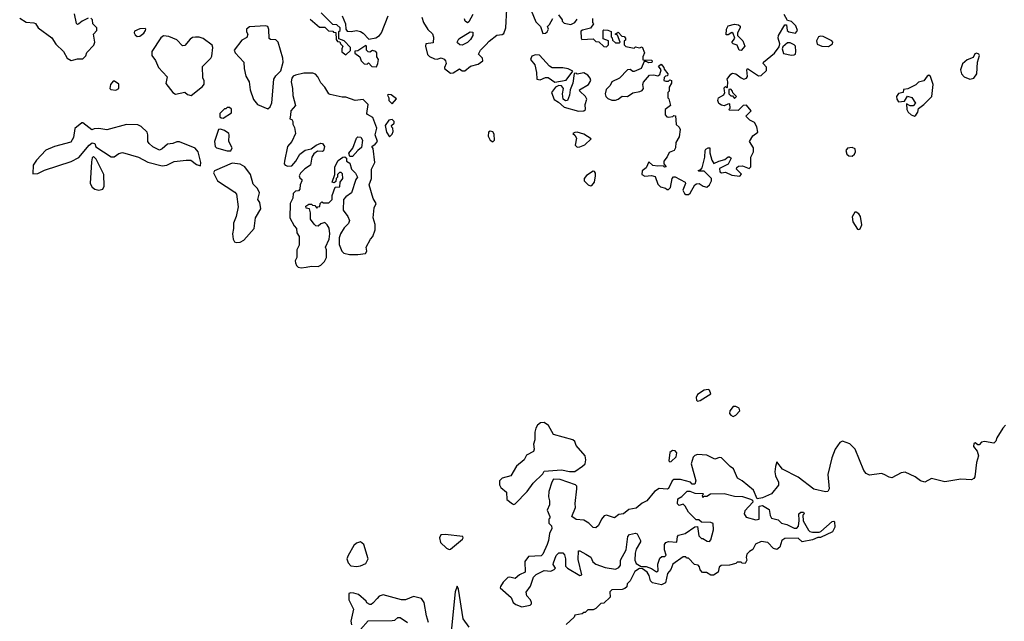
# Model space of a CAD drawing. Extents: x 2219101 to 2444320, y 201258 to 358766.
# Tile 327 of 349: x 2400527 to 2407975, y 302533 to 307086. Entities that reach past the tile are written whole.
import ezdxf

# ---------------------------------------------------------------- set-up
doc = ezdxf.new("R2010")
doc.units = 0

msp = doc.modelspace()

# ---------------------------------------------------------------- linework, layer by layer
at = {"layer": '0CON10XD'}
for points in [[(2400526.7, 307096.7), (2400575, 307066.9), (2400632.5, 307062.5), (2400645.6, 307055.6), (2400666.7, 307025), (2400769.4, 306949.4), (2400799.5, 306899.5), (2400857.1, 306845), (2400885, 306793.8), (2400915, 306777.5)], [(2400915, 306777.5), (2400935, 306782.5), (2400965, 306790), (2401005, 306790), (2401027, 306813), (2401033.6, 306836.4), (2401088.3, 306891.7), (2401094, 306915), (2401084, 306975), (2401110.8, 307005), (2401110, 307025), (2401078.8, 307055), (2401076.7, 307085), (2401065, 307097.5)], [(2401045, 307097.5), (2401000, 307075), (2400975, 307053.3), (2400965, 307050), (2400956.1, 307056.1), (2400940.4, 307130.5)], [(2402725, 307090), (2402795, 307030), (2402835, 307030), (2402861.7, 307001.7), (2402895, 307000), (2402901.7, 306991.7), (2402918.3, 306988.3), (2402920, 306935), (2402931.7, 306921.7), (2402948.3, 306918.3), (2402953, 306903), (2402970, 306885), (2402962.5, 306865), (2402963, 306843), (2402995, 306820), (2403028.3, 306851.7), (2403030, 306875), (2402980, 306925), (2402941.7, 306941.7), (2402940, 306995), (2402950, 307005), (2402950, 307025), (2402925, 307047.5), (2402895, 307050), (2402808.3, 307138.3)], [(2402966.7, 307115), (2402991.2, 307055), (2402993, 307013), (2403005, 307000), (2403033, 306997), (2403075, 307003.3), (2403105, 306996.7), (2403125, 306983.3), (2403167, 306937), (2403221.7, 306948.3), (2403247.5, 306965), (2403263.3, 306985), (2403314.1, 307115.9)], [(2403569.2, 307105), (2403581.2, 307065), (2403615, 307012.5), (2403648.3, 306978.3), (2403657, 306953), (2403655, 306910), (2403598.3, 306901.7), (2403596.2, 306885), (2403611.7, 306821.7), (2403625.8, 306805.8), (2403665, 306788.8), (2403685, 306786.2), (2403715, 306796), (2403736.8, 306786.8), (2403747.5, 306775), (2403752.5, 306755), (2403739.4, 306725), (2403740.6, 306715), (2403785, 306681.9), (2403805, 306684.4), (2403852.5, 306712.5), (2403875, 306697.5), (2403895, 306697.5), (2403936.4, 306733.6), (2403995, 306750), (2404030, 306775), (2404027.5, 306795), (2403997.5, 306825), (2404013.8, 306855), (2404053.8, 306895), (2404077.3, 306922.7), (2404135, 306968), (2404176.1, 306973.9), (2404188.3, 306981.7), (2404203.3, 307025), (2404211.2, 307165)], [(2403955.8, 307125), (2403925, 307070), (2403915, 307062.5), (2403897.5, 307075), (2403892.5, 307092.5)], [(2404395.8, 307155.8), (2404430.3, 307070.3), (2404467.5, 307035), (2404485, 306980), (2404505, 306982.5), (2404516.4, 306993.6), (2404527.5, 307015), (2404520, 307035), (2404535, 307050), (2404560, 307095)], [(2404603, 307123), (2404630, 307085), (2404630, 307075), (2404645, 307060), (2404695, 307050), (2404726.1, 307063.9), (2404745, 307090)], [(2405646.2, 305843.8), (2405666.4, 305846.4), (2405697.5, 305825), (2405725, 305819.2), (2405746, 305835), (2405760, 305865), (2405760, 305885), (2405705, 305940), (2405665, 305940), (2405660, 305945), (2405678.3, 305951.7), (2405690, 305965), (2405708.8, 306045), (2405712, 306095), (2405716.7, 306105), (2405735, 306116.2), (2405747.5, 306115), (2405747.3, 306077.3), (2405762.5, 306022.5), (2405778.3, 305998.3), (2405815, 306016.2), (2405861.4, 306028.6), (2405885, 306046.7), (2405897, 306047), (2405908.3, 306038.3), (2405886.7, 305993.3), (2405821.7, 305958.3), (2405822.5, 305935), (2405835, 305927.5), (2405865, 305932.5), (2405915, 305910), (2405975, 305902.5), (2405987, 305917), (2405950, 305955), (2405951.7, 305968.3), (2405963, 305977), (2405995, 305980), (2406045, 305960), (2406057, 305973), (2406057.5, 306045), (2406077.5, 306085), (2406077.5, 306115), (2406047.5, 306165), (2406073, 306207), (2406110, 306235), (2406103.8, 306275), (2406085, 306307.5), (2406050, 306325), (2406020, 306355), (2406060, 306395), (2406025, 306437.5), (2406000, 306435), (2405961.7, 306398.3), (2405895, 306400), (2405890, 306405), (2405900, 306415), (2405898.3, 306448.3), (2405883, 306447), (2405855, 306432.5), (2405835, 306437.5), (2405815, 306452.5), (2405806.7, 306475), (2405813.3, 306495), (2405853, 306517), (2405860, 306535), (2405857.5, 306545), (2405855, 306570), (2405865, 306580), (2405875, 306570), (2405880, 306575), (2405882.5, 306615), (2405877.5, 306635), (2405905, 306672.5), (2405919.3, 306680.7), (2405945, 306676), (2405984.5, 306644.4), (2406005, 306635.8), (2406025, 306643.3), (2406032, 306655), (2406027.5, 306705), (2406033, 306717), (2406115, 306660), (2406135, 306662.5), (2406175, 306700), (2406177, 306727), (2406150, 306755), (2406152.5, 306765), (2406237.6, 306832.4), (2406270.8, 306879.2), (2406276.1, 306903.9), (2406264.4, 306945), (2406265.7, 306965), (2406315, 307046.7), (2406326.2, 307046.2), (2406331.4, 307005), (2406345, 306993.3), (2406395, 306983.8), (2406411.2, 307005), (2406398.8, 307038.8), (2406365, 307072.5), (2406335, 307080), (2406310, 307125)], [(2402405, 306410), (2402422.5, 306425), (2402433.8, 306456.2), (2402450, 306635), (2402465, 306660), (2402501.7, 306698.3), (2402518.6, 306765), (2402517.5, 306795), (2402482, 306915), (2402465, 306932), (2402425, 306936.2), (2402414.1, 306944.1), (2402410.7, 307010.7), (2402403, 307033), (2402385, 307040), (2402265, 307032.5), (2402242.5, 307015), (2402243.6, 306993.6), (2402252.5, 306975), (2402245, 306950), (2402208.3, 306931.7), (2402150, 306855), (2402156.7, 306835), (2402223.3, 306765), (2402224, 306715), (2402237.7, 306657.7), (2402263.8, 306615), (2402270, 306555), (2402295, 306482.5), (2402325, 306443.3), (2402405, 306410)], [(2404860, 307095), (2404860, 307065), (2404867, 307053), (2404845, 307022.5), (2404783, 307007), (2404771.7, 306998.3), (2404773.3, 306945), (2404780, 306935), (2404865, 306940), (2404885, 306920), (2404908.3, 306918.3), (2404945, 306882.5), (2404965, 306880), (2404980, 306895), (2404980, 306925), (2404941.7, 306941.7), (2404940, 307005), (2404945, 307010), (2404975, 307007.5), (2405000, 306995), (2405000, 306955), (2405008.3, 306948.3), (2405011.7, 306931.7), (2405035, 306910), (2405065, 306910), (2405070, 306915), (2405048.3, 306968.3), (2405030, 306975), (2405055, 306990), (2405081.7, 306961.7), (2405098.3, 306958.3), (2405110, 306945), (2405108.3, 306931.7), (2405100, 306925), (2405100, 306895), (2405113, 306883), (2405175, 306870), (2405185, 306880), (2405215, 306872.5), (2405235, 306880), (2405252.5, 306835), (2405240, 306805), (2405241.7, 306781.7), (2405305, 306780), (2405310, 306775), (2405308.3, 306761.7), (2405285, 306760), (2405265, 306770), (2405251.7, 306768.3), (2405226.7, 306715), (2405175, 306694), (2405165, 306693.3), (2405145, 306707.5), (2405123.9, 306706.1), (2405065, 306643.3), (2405006.7, 306615), (2404993.6, 306586.4), (2404963.9, 306556.1), (2404956, 306525), (2404960, 306505), (2404975, 306490), (2405005, 306476.2), (2405033.6, 306476.4), (2405055, 306483.3), (2405085, 306507.5), (2405125, 306503.3), (2405165, 306533.3), (2405217.9, 306542.1), (2405235, 306549.2), (2405244.5, 306565), (2405240, 306595), (2405245, 306613.3), (2405290, 306665), (2405325, 306667.5), (2405355, 306660), (2405368.3, 306671.7), (2405380, 306705), (2405360, 306735), (2405378.3, 306748.3), (2405400, 306725), (2405401.7, 306711.7), (2405430, 306675), (2405428.3, 306661.7), (2405411.7, 306658.3), (2405401.7, 306648.3), (2405400, 306625), (2405415, 306620), (2405435, 306620), (2405445, 306630), (2405457.5, 306625), (2405457.5, 306605), (2405440, 306575), (2405440, 306545), (2405430, 306535), (2405430, 306495), (2405437, 306487), (2405450, 306435), (2405410, 306405), (2405410, 306365), (2405421.7, 306351.7), (2405435, 306347.5), (2405467, 306353), (2405475, 306360), (2405488.3, 306358.3), (2405493, 306293), (2405515, 306272.5), (2405523.3, 306255), (2405515, 306200), (2405490, 306155), (2405486.7, 306115), (2405477.5, 306095), (2405440, 306080), (2405425, 306047.5), (2405400, 306015), (2405400, 305995), (2405418.3, 305971.7), (2405405, 305970), (2405395, 305980), (2405355, 305976.7), (2405315, 305983.3), (2405285, 306010), (2405266.7, 305965), (2405235, 305942.5), (2405233.8, 305915), (2405255, 305901.2), (2405306.7, 305906.7), (2405335, 305900), (2405355, 305840), (2405375, 305820), (2405411.7, 305811.7), (2405425, 305800), (2405435, 305800), (2405450, 305815), (2405462.5, 305885), (2405473, 305897), (2405485, 305897.5), (2405561.2, 305855), (2405563.3, 305845), (2405543.3, 305795), (2405555, 305770), (2405565, 305762.5), (2405585, 305763.3), (2405597.7, 305772.3), (2405633.8, 305835), (2405646.2, 305843.8)], [(2405985, 306853.3), (2405970, 306855), (2405955, 306892.5), (2405923, 306903), (2405913, 306913), (2405937.5, 306945), (2405925, 306980), (2405915, 306987.5), (2405885, 306970), (2405871.7, 306971.7), (2405872.5, 307015), (2405885, 307040), (2405935, 307051.2), (2405965, 307046), (2405975.9, 307035.9), (2405978, 307025), (2405956.2, 306985), (2405956.2, 306965), (2405996.7, 306925), (2406012.5, 306885), (2405985, 306853.3)], [(2401415, 306957.5), (2401435, 306960), (2401465, 306982.5), (2401477.5, 307005), (2401480, 307015), (2401475, 307020), (2401435, 307017.5), (2401395, 307000), (2401392.5, 306985), (2401400.7, 306970.7), (2401415, 306957.5)], [(2401825, 306512.5), (2401909.3, 306580.7), (2401921.7, 306598.3), (2401921.7, 306621.7), (2401912.5, 306645), (2401908.3, 306731.7), (2401972.5, 306795), (2401980, 306810), (2401988, 306875), (2401983.9, 306893.9), (2401913.6, 306943.6), (2401885, 306953.3), (2401856.4, 306953.6), (2401835, 306950), (2401815, 306937.5), (2401775, 306890), (2401758.3, 306888.3), (2401715, 306932.5), (2401655, 306957.5), (2401615, 306962.5), (2401595, 306947.5), (2401526.7, 306845), (2401526.7, 306815), (2401555, 306776.7), (2401576.2, 306725), (2401642.5, 306652.5), (2401632.5, 306602.5), (2401685, 306533.8), (2401705, 306520.8), (2401776.7, 306536.7), (2401795, 306520), (2401825, 306512.5)], [(2403875, 306893.3), (2403856.1, 306896.1), (2403839.3, 306909.3), (2403836.7, 306915), (2403849.6, 306940.5), (2403935, 306992.5), (2403955, 306990), (2403953.3, 306965), (2403936.7, 306935), (2403915, 306914), (2403875, 306893.3)], [(2406645, 306882.5), (2406675, 306902.5), (2406676.7, 306915), (2406670, 306925), (2406605, 306959.2), (2406585, 306962), (2406570, 306955), (2406553.8, 306925), (2406560.3, 306900.3), (2406595.6, 306885.6), (2406645, 306882.5)], [(2403225, 306730), (2403237, 306753), (2403240, 306785), (2403227.5, 306805), (2403227.5, 306835), (2403220, 306845), (2403195, 306852.5), (2403175, 306840), (2403161.7, 306841.7), (2403150, 306855), (2403150, 306885), (2403145, 306890), (2403085, 306850), (2403061.7, 306848.3), (2403061.7, 306831.7), (2403100, 306805), (2403110, 306775), (2403131.7, 306751.7), (2403155, 306750), (2403165, 306760), (2403191.7, 306731.7), (2403225, 306730)], [(2406365, 306817.5), (2406385, 306819.2), (2406394.3, 306825.7), (2406398.6, 306845), (2406394.4, 306884.4), (2406385, 306896), (2406355, 306911.2), (2406335, 306910), (2406299.6, 306880.5), (2406293.8, 306865), (2406305, 306830), (2406365, 306817.5)], [(2404575, 306612.5), (2404661.2, 306628.8), (2404710, 306695), (2404675, 306713.3), (2404635, 306722.5), (2404555, 306722.5), (2404533.6, 306733.6), (2404457.7, 306817.7), (2404429.3, 306820.7), (2404400.4, 306809.5), (2404390, 306785), (2404423.9, 306743.9), (2404436.7, 306685), (2404437.5, 306635), (2404465, 306630), (2404505, 306647.5), (2404525, 306648), (2404575, 306612.5)], [(2407715, 306635.7), (2407745, 306643.8), (2407768, 306675), (2407773.3, 306765), (2407786.7, 306815), (2407782.5, 306825), (2407765, 306831.2), (2407752.3, 306827.7), (2407739.3, 306800.7), (2407695, 306781.2), (2407658.8, 306751.2), (2407643.4, 306706.6), (2407651.8, 306675), (2407671.9, 306651.9), (2407715, 306635.7)], [(2402655, 305207.5), (2402695, 305212.5), (2402735, 305220), (2402785, 305216.7), (2402805, 305226.7), (2402833.6, 305256.4), (2402847.5, 305285), (2402847.5, 305345), (2402840, 305365), (2402867.5, 305425), (2402872.5, 305465), (2402867, 305507), (2402853, 305533), (2402835, 305550), (2402805, 305540), (2402785, 305522.5), (2402766.7, 305526.7), (2402755, 305537.5), (2402727.5, 305575), (2402727.5, 305625), (2402720, 305655), (2402695, 305660), (2402690, 305675), (2402715, 305690), (2402735, 305690), (2402741.7, 305681.7), (2402758.3, 305678.3), (2402775, 305660), (2402781.7, 305668.3), (2402798.3, 305671.7), (2402800, 305695), (2402811.7, 305708.3), (2402825, 305700), (2402865, 305700), (2402890, 305725), (2402890, 305755), (2402913, 305817), (2402948.3, 305821.7), (2402950, 305855), (2402970, 305885), (2402968.3, 305918.3), (2402958.3, 305928.3), (2402945, 305930), (2402930, 305915), (2402930, 305895), (2402920, 305885), (2402918.3, 305861.7), (2402905, 305850), (2402890, 305855), (2402910, 305915), (2402911.7, 305971.7), (2402935, 306020), (2402970, 306045), (2402986.7, 306046.7), (2402998.3, 306038.3), (2403000, 306015), (2403025, 306000), (2403036.2, 305955), (2403065.8, 305925), (2403082.5, 305895), (2403070, 305875), (2403036.7, 305775), (2402994.2, 305745.8), (2402976.2, 305725), (2402972.5, 305645), (2403009.2, 305595), (2403020.8, 305565), (2403015, 305543.3), (2402980.7, 305509.3), (2402952.5, 305465), (2402942.5, 305435), (2402942.5, 305385), (2402963.3, 305335), (2402979.7, 305319.7), (2403020.4, 305309.5), (2403085, 305309.2), (2403143, 305317), (2403152.5, 305335), (2403147.5, 305365), (2403180, 305425), (2403197.5, 305445), (2403216.7, 305495), (2403216.4, 305536.4), (2403200, 305585), (2403207, 305663), (2403222.5, 305695), (2403201.2, 305731.2), (2403170, 305835), (2403187.5, 305885), (2403187.5, 305955), (2403212.5, 306005), (2403201.7, 306111.7), (2403190, 306125), (2403216.4, 306143.6), (2403232.5, 306165), (2403216.2, 306215), (2403228.8, 306265), (2403197.5, 306345), (2403157, 306367), (2403152.5, 306375), (2403162.5, 306445), (2403125, 306482.5), (2403064.1, 306474.1), (2402995, 306500), (2402965, 306500), (2402875, 306518.8), (2402864.3, 306524.3), (2402836.2, 306575), (2402805, 306606.7), (2402782.7, 306652.7), (2402765, 306673.3), (2402745, 306680), (2402675, 306680), (2402613, 306667), (2402595, 306657.5), (2402586.1, 306643.9), (2402580, 306615), (2402591.2, 306565), (2402591.7, 306511.7), (2402613.9, 306436.1), (2402578.8, 306395), (2402576.4, 306363.6), (2402570, 306335), (2402585, 306330), (2402592.5, 306315), (2402592.5, 306295), (2402605, 306270), (2402612.5, 306225), (2402586.1, 306163.9), (2402553.3, 306125), (2402528.6, 306015), (2402528, 305995), (2402534.3, 305984.3), (2402555, 305976.2), (2402585, 305980), (2402616.1, 306013.9), (2402645, 306067.5), (2402685, 306097.5), (2402731.7, 306108.3), (2402770, 306135), (2402805, 306150), (2402818.3, 306148.3), (2402832.5, 306125), (2402825, 306092.5), (2402815, 306087.5), (2402778.3, 306091.7), (2402750.7, 306069.3), (2402737.5, 306045), (2402727.5, 305985), (2402683.8, 305956.2), (2402650, 305925), (2402640, 305905), (2402645, 305890), (2402660, 305875), (2402660, 305865), (2402647.5, 305835), (2402646.4, 305803.6), (2402635, 305790), (2402613, 305787), (2402595, 305770), (2402592.5, 305735), (2402573.3, 305695), (2402570, 305585), (2402602.5, 305525), (2402620, 305505), (2402623, 305473), (2402640, 305445), (2402641.7, 305378.3), (2402622.5, 305345), (2402622.5, 305285), (2402611.7, 305261.7), (2402612.5, 305245), (2402620, 305225), (2402633, 305213), (2402655, 305207.5)], [(2404755, 306394.2), (2404795, 306396.7), (2404807.5, 306405), (2404803.3, 306445), (2404816.7, 306485), (2404807.5, 306505), (2404763.6, 306543.6), (2404762.5, 306555), (2404830, 306595), (2404846, 306625), (2404842.7, 306642.7), (2404825.7, 306665.7), (2404795, 306682.5), (2404745, 306672.5), (2404735, 306680), (2404721.7, 306678.3), (2404712, 306605), (2404690, 306555), (2404686.7, 306515), (2404670, 306475), (2404655, 306472.5), (2404637.5, 306485), (2404632, 306525), (2404640, 306565), (2404626.1, 306586.1), (2404605, 306587.5), (2404580, 306575), (2404550, 306535), (2404570.8, 306480.8), (2404602.3, 306462.3), (2404645, 306423.8), (2404755, 306394.2)], [(2407295, 306356.7), (2407305, 306362.5), (2407320, 306385), (2407327, 306413), (2407366.4, 306443.6), (2407426, 306505), (2407436.7, 306595), (2407416.7, 306655), (2407405, 306666.2), (2407390.7, 306659.3), (2407365, 306622.5), (2407326.7, 306613.3), (2407305, 306593.3), (2407245, 306562.5), (2407211.7, 306558.3), (2407210, 306535), (2407173.9, 306526.1), (2407160, 306505), (2407162, 306485), (2407175, 306463.3), (2407220, 306470), (2407243, 306507), (2407275, 306496.2), (2407302.5, 306455), (2407285, 306432.5), (2407263, 306433), (2407235, 306450), (2407237.5, 306405), (2407246.7, 306385), (2407270, 306365), (2407295, 306356.7)], [(2401255, 306553.3), (2401277.5, 306565), (2401277, 306597), (2401245, 306620), (2401235, 306620), (2401213.9, 306596.1), (2401207.5, 306565), (2401217, 306557), (2401255, 306553.3)], [(2403345, 306450), (2403377, 306487), (2403336.1, 306516.1), (2403315, 306520), (2403310, 306515), (2403320, 306495), (2403320, 306475), (2403345, 306450)], [(2405935, 306490), (2405950, 306505), (2405921.7, 306531.7), (2405920, 306545), (2405905, 306560), (2405891.7, 306558.3), (2405890, 306525), (2405905, 306510), (2405918.3, 306508.3), (2405935, 306490)], [(2402065, 306340), (2402129.3, 306380.7), (2402129.3, 306409.3), (2402115, 306420), (2402095, 306420), (2402085, 306410), (2402075, 306410), (2402040, 306375), (2402041.7, 306351.7), (2402051.7, 306341.7), (2402065, 306340)], [(2400625, 305920), (2400665, 305922.5), (2400715, 305947.5), (2400915, 306012.5), (2400975, 306042.5), (2401052.5, 306135), (2401075, 306152.5), (2401095, 306147.5), (2401103.6, 306123.6), (2401218.3, 306048.3), (2401241.7, 306048.3), (2401276.7, 306073.3), (2401305, 306080), (2401425.9, 306045.9), (2401495, 306006.7), (2401605, 305980), (2401640, 305985), (2401695, 306012.5), (2401785, 306022.5), (2401821.7, 306021.7), (2401865, 305990), (2401895, 305980), (2401896.7, 306005), (2401876.7, 306085), (2401855, 306112.5), (2401735, 306162.5), (2401715, 306162.5), (2401685, 306147.5), (2401645, 306142.5), (2401605, 306107.5), (2401585, 306097.5), (2401535, 306122.5), (2401505, 306147.5), (2401496.7, 306165), (2401496, 306215), (2401490, 306235), (2401445, 306278), (2401420.4, 306290.5), (2401335, 306291.2), (2401185, 306252.5), (2401125, 306263.3), (2401090.7, 306259.3), (2401072.5, 306252.5), (2401005, 306306.2), (2400996.1, 306303.9), (2400945, 306262.5), (2400934, 306195), (2400912.5, 306157.5), (2400790, 306125), (2400725, 306097.5), (2400655, 306023.3), (2400629.2, 305985), (2400625, 305920)], [(2403325, 306200), (2403345, 306220), (2403351.7, 306238.3), (2403350, 306265), (2403341.7, 306271.7), (2403340, 306285), (2403358.3, 306301.7), (2403360, 306315), (2403345, 306330), (2403320, 306325), (2403292.5, 306285), (2403302.5, 306235), (2403325, 306200)], [(2402125, 306093.3), (2402133.8, 306115), (2402110, 306165), (2402112.5, 306215), (2402107.5, 306225), (2402075, 306247.5), (2402045, 306257.5), (2402030, 306255), (2402000, 306165), (2402005.9, 306125.9), (2402015, 306116.7), (2402096.4, 306093.6), (2402125, 306093.3)], [(2404105, 306162), (2404118.8, 306175), (2404115, 306220), (2404106.4, 306236.4), (2404085, 306242.5), (2404073.3, 306235), (2404071.4, 306205), (2404085, 306173.8), (2404105, 306162)], [(2404745, 306120.6), (2404765, 306124.4), (2404800.8, 306139.2), (2404850, 306185), (2404795, 306218.8), (2404745, 306233.8), (2404725, 306232.5), (2404710, 306225), (2404725, 306212.5), (2404737.8, 306187.8), (2404728.1, 306135), (2404745, 306120.6)], [(2403045, 306050), (2403025, 306050), (2403017.5, 306075), (2403046.2, 306113.8), (2403075, 306190), (2403085, 306200), (2403107, 306197), (2403120, 306175), (2403111.7, 306118.3), (2403084, 306096), (2403045, 306050)], [(2406825, 306053.3), (2406841.7, 306068.3), (2406848.1, 306085), (2406847.1, 306107.1), (2406825, 306118.5), (2406787.9, 306112.1), (2406777.1, 306095), (2406785, 306068.8), (2406800, 306055), (2406825, 306053.3)], [(2401125, 305796.2), (2401155, 305802.5), (2401166.7, 305825), (2401162.5, 305915), (2401105, 306030), (2401085, 306050), (2401075, 306040), (2401069.3, 306010.7), (2401060, 305845), (2401075, 305818.8), (2401095, 305803.8), (2401125, 305796.2)], [(2402165, 305398.6), (2402195, 305402), (2402221.7, 305418.3), (2402300, 305505), (2402310.8, 305585), (2402350, 305655), (2402342.4, 305702.4), (2402328.9, 305725), (2402341.5, 305775), (2402325, 305808), (2402291.7, 305841.7), (2402273.8, 305915), (2402230.9, 305970.9), (2402195, 305992), (2402135, 306000), (2401999.3, 305940.7), (2401993, 305927), (2402023.3, 305865), (2402155, 305780), (2402168, 305765), (2402179.6, 305670.5), (2402163.3, 305595), (2402143.9, 305546.1), (2402144, 305505), (2402135.8, 305464.2), (2402141.5, 305425), (2402150.8, 305405), (2402165, 305398.6)], [(2404845, 305828), (2404855, 305832), (2404876, 305855), (2404883.3, 305905), (2404883.3, 305925), (2404875, 305937.5), (2404865, 305940), (2404814.2, 305905.8), (2404797, 305883), (2404797.5, 305865), (2404826.1, 305836.1), (2404845, 305828)], [(2406875, 305496.7), (2406885, 305503.3), (2406897.5, 305532.5), (2406886.6, 305596.6), (2406875, 305617.1), (2406855, 305630), (2406845, 305628.8), (2406825, 305592.5), (2406828.2, 305555), (2406865, 305500), (2406875, 305496.7)], [(2405655, 304199.4), (2405675, 304203.3), (2405756.2, 304255), (2405745, 304282.5), (2405735, 304287.5), (2405705, 304282.5), (2405655, 304250), (2405644.5, 304225.5), (2405645.7, 304205.7), (2405655, 304199.4)], [(2405925, 304083.8), (2405945, 304093.8), (2405973.3, 304125), (2405970, 304145), (2405945, 304158.8), (2405922.7, 304157.3), (2405898.8, 304125), (2405896.7, 304105), (2405905, 304093.3), (2405925, 304083.8)], [(2404265, 303417.5), (2404275, 303422.5), (2404365.9, 303514.1), (2404410.7, 303579.3), (2404485, 303650), (2404495, 303670), (2404625, 303680), (2404687, 303667), (2404725, 303666.7), (2404784.3, 303705.7), (2404803.3, 303725), (2404808.8, 303755), (2404804, 303785), (2404735, 303863.3), (2404725, 303892.5), (2404710, 303905), (2404565.9, 303945.9), (2404527.5, 304015), (2404495, 304038), (2404467.5, 304035), (2404444.1, 304015.9), (2404430, 303995), (2404423.3, 303965), (2404423.3, 303905), (2404413, 303873), (2404417.5, 303835), (2404413, 303817), (2404360.7, 303789.3), (2404342.5, 303755), (2404285, 303706.7), (2404242.5, 303635), (2404177.5, 303615), (2404157.5, 303595), (2404156.2, 303565), (2404166.2, 303545), (2404209.6, 303509.5), (2404212.5, 303455), (2404255, 303422.5), (2404265, 303417.5)], [(2407985, 304016.2), (2407963.8, 303995), (2407919.3, 303920.7), (2407910, 303895), (2407895, 303880), (2407825, 303894.6), (2407801.4, 303888.5), (2407785, 303867.5), (2407775, 303867.5), (2407755, 303882.5), (2407745, 303877.5), (2407742, 303855), (2407769.2, 303819.2), (2407780, 303785), (2407763.8, 303735), (2407751.2, 303625), (2407745, 303612.5), (2407726.4, 303603.6), (2407645, 303608.8), (2407525, 303587.5), (2407425, 303613.8), (2407375, 303586.7), (2407340, 303595), (2407300, 303625), (2407225, 303662.5), (2407195, 303656.7), (2407125, 303618.8), (2407105, 303622.5), (2407066.2, 303645), (2407045, 303652), (2406955, 303640), (2406931.2, 303651.2), (2406913.2, 303673.2), (2406845.6, 303835), (2406806.7, 303876.7), (2406750, 303895), (2406730, 303885), (2406696.7, 303835), (2406670.7, 303769.3), (2406640, 303645), (2406650, 303535), (2406640, 303515), (2406623.6, 303513.6), (2406533.9, 303533.9), (2406415, 303622.5), (2406297.5, 303685), (2406255, 303740), (2406243.3, 303705), (2406240, 303665), (2406243, 303633), (2406267, 303587), (2406266.1, 303563.9), (2406213.6, 303496.4), (2406145, 303467.5), (2406105, 303460), (2406077.5, 303525), (2405992.5, 303595), (2405957, 303617), (2405926.4, 303686.4), (2405900, 303705), (2405835, 303770), (2405821.7, 303771.7), (2405785, 303760), (2405725, 303790), (2405655, 303796.2), (2405635, 303788.8), (2405622, 303775), (2405606.2, 303725), (2405642.5, 303595), (2405635, 303570), (2405615, 303570), (2405600, 303585), (2405525, 303606.2), (2405475, 303606.7), (2405462.5, 303595), (2405435, 303537.5), (2405425, 303532.5), (2405365, 303537.5), (2405330, 303515), (2405270, 303445), (2405235, 303427.5), (2405190.7, 303389.3), (2405135, 303380), (2405095, 303346.7), (2405058.3, 303341.7), (2405025, 303316.7), (2404965, 303336.7), (2404949.3, 303330.7), (2404928.8, 303305), (2404905, 303257.5), (2404885, 303240), (2404865, 303243.3), (2404832.5, 303275), (2404795, 303297.5), (2404735, 303302.5), (2404702.5, 303325), (2404730, 303395), (2404727.5, 303425), (2404742.5, 303535), (2404742.5, 303555), (2404730, 303565), (2404615, 303606.2), (2404565, 303607.5), (2404551.2, 303585), (2404530, 303515), (2404525.9, 303475.9), (2404533.8, 303445), (2404533.3, 303415), (2404517.5, 303375), (2404537.5, 303325), (2404537.5, 303312.5), (2404530, 303305), (2404530, 303275), (2404550, 303255), (2404552.5, 303235), (2404533.6, 303196.4), (2404527.5, 303145), (2404517.5, 303115), (2404485, 303040), (2404471.7, 303028.3), (2404375, 303022.5), (2404347.5, 302985), (2404350, 302905), (2404306.4, 302883.6), (2404275, 302856.7), (2404235, 302867.5), (2404220, 302865), (2404185, 302830), (2404163, 302797), (2404162.5, 302785), (2404243.9, 302713.9), (2404258.8, 302675), (2404279.5, 302659.5), (2404325, 302642.9), (2404387.5, 302655), (2404398.8, 302665), (2404399.2, 302675), (2404390.8, 302695), (2404364.3, 302725), (2404357, 302753), (2404391.7, 302798.3), (2404413, 302867), (2404433, 302887), (2404495, 302917.5), (2404545, 302912.5), (2404570, 302925), (2404580, 302935), (2404563, 302963), (2404563.6, 302976.4), (2404585, 303030), (2404605, 303050), (2404635, 303050), (2404647, 303037), (2404656.7, 303005), (2404655, 302950), (2404670, 302935), (2404765, 302880), (2404780, 302885), (2404751.7, 303001.7), (2404753.8, 303065), (2404765, 303066), (2404810.3, 303040.3), (2404847, 303017), (2404862.7, 302982.7), (2404885, 302966.2), (2404955, 302940), (2405035, 302927.5), (2405059.3, 302940.7), (2405071.7, 302958.3), (2405072.5, 302995), (2405113.8, 303075), (2405126.7, 303175), (2405140.4, 303189.5), (2405185, 303200), (2405196.7, 303195), (2405223.3, 303145), (2405223.3, 303135), (2405190.4, 303079.5), (2405181.7, 303048.3), (2405180, 302995), (2405189.3, 302969.3), (2405228.3, 302948.3), (2405265, 302946.7), (2405305, 302932.5), (2405345, 302907.5), (2405357.5, 302915), (2405353.8, 302965), (2405369.3, 303010.7), (2405385, 303022.5), (2405407, 303023), (2405417, 303033), (2405403.3, 303075), (2405403.3, 303115), (2405415, 303130), (2405435, 303136.7), (2405498.3, 303131.7), (2405502.5, 303175), (2405510, 303185), (2405561.7, 303198.3), (2405635, 303247.5), (2405655, 303250), (2405665, 303180), (2405685, 303160), (2405695, 303160), (2405728.3, 303138.3), (2405745, 303137.5), (2405755, 303150), (2405776.2, 303225), (2405773, 303273), (2405755, 303280), (2405685, 303282.5), (2405665, 303300), (2405645, 303300), (2405585, 303360), (2405560, 303405), (2405545, 303420), (2405515, 303410), (2405503, 303423), (2405505, 303460), (2405535, 303477.5), (2405575, 303516.7), (2405595, 303517.5), (2405635, 303503.3), (2405695, 303500), (2405700, 303495), (2405690, 303485), (2405695, 303470), (2405705, 303480), (2405725, 303480), (2405753.6, 303496.4), (2405855, 303498.8), (2405935, 303478.8), (2405995, 303476.2), (2406055, 303457.5), (2406070, 303450), (2406072.5, 303435), (2406012.3, 303367.7), (2406006.7, 303345), (2406021.7, 303321.7), (2406095, 303300), (2406120, 303305), (2406120, 303405), (2406145, 303410), (2406195, 303380), (2406203, 303333), (2406213.8, 303313.8), (2406265, 303300), (2406290, 303275), (2406330, 303265), (2406385, 303237.5), (2406405, 303237.5), (2406417, 303253), (2406422.5, 303295), (2406420, 303345), (2406435, 303360), (2406455, 303360), (2406460, 303345), (2406450, 303335), (2406453, 303293), (2406493.6, 303223.6), (2406505, 303212.5), (2406525, 303207.5), (2406575, 303206.7), (2406588.3, 303211.7), (2406671.7, 303288.3), (2406685, 303290), (2406690, 303285), (2406692.5, 303245), (2406675, 303210), (2406585, 303167.5), (2406565, 303167.5), (2406525, 303150), (2406445, 303133.3), (2406415, 303162.5), (2406315, 303160), (2406292.5, 303145), (2406277.5, 303095), (2406255, 303077.5), (2406230, 303085), (2406185, 303130), (2406135, 303137.5), (2406093.6, 303116.4), (2406073, 303077), (2406048.3, 303061.7)], [(2405445, 303740), (2405455, 303742.5), (2405492.3, 303777.7), (2405497.7, 303807.7), (2405485, 303823.3), (2405464.2, 303825.8), (2405445, 303810), (2405438.3, 303748.3), (2405445, 303740)], [(2403775, 303076.2), (2403785, 303078.8), (2403876.7, 303155), (2403882.5, 303165), (2403880, 303175), (2403745, 303190), (2403713.6, 303186.4), (2403703.3, 303165), (2403709.3, 303129.3), (2403755.9, 303085.9), (2403775, 303076.2)], [(2403075, 302947.8), (2403105, 302952.7), (2403145, 302971.1), (2403163.1, 303005), (2403131.2, 303115), (2403105, 303133.3), (2403075, 303123.8), (2403055, 303106.7), (2403010.3, 303029.7), (2403002, 303005), (2403012, 302975), (2403032.5, 302952.5), (2403075, 302947.8)], [(2406048.3, 303061.7), (2406028.3, 303041.7), (2406022.5, 303015), (2406027.5, 302995), (2406015, 302970), (2405993, 302973), (2405985, 302980), (2405955, 302980), (2405945, 302970), (2405895, 302957.5), (2405833.6, 302956.4), (2405818.3, 302941.7), (2405810, 302905), (2405775, 302882.5), (2405755, 302882.5), (2405721.7, 302901.7), (2405691.7, 302901.7), (2405673, 302923), (2405670, 302945), (2405658.3, 302958.3), (2405631.7, 302961.7), (2405585, 303010), (2405571.7, 303011.7), (2405565, 303020), (2405545, 303020), (2405467.5, 302965), (2405452.5, 302925), (2405426.7, 302895), (2405412.5, 302825), (2405380.7, 302809.3), (2405312.5, 302825), (2405299.3, 302839.3), (2405289.6, 302879.5), (2405273.9, 302903.9), (2405238.8, 302928.8), (2405215, 302932.5), (2405179.3, 302910.7), (2405145, 302840), (2405122.5, 302817.5), (2405120, 302795), (2405105, 302780), (2405085, 302772.5), (2405005, 302770), (2404990, 302755), (2404992.5, 302715), (2404945, 302670), (2404923, 302667), (2404885, 302630), (2404865, 302620), (2404825, 302620), (2404805, 302600), (2404795, 302600), (2404781.7, 302588.3), (2404725, 302580), (2404720, 302565), (2404661.7, 302508.3)], [(2403927.3, 302487.3), (2403880.7, 302550.7), (2403846.4, 302776.4), (2403835, 302800), (2403820, 302755), (2403788.8, 302431.2)], [(2403620, 302525), (2403604.2, 302575), (2403585.7, 302675.7), (2403565.8, 302705.8), (2403505, 302721.2), (2403445, 302696.2), (2403415.9, 302695.9), (2403275, 302733.8), (2403246.4, 302723.6), (2403230, 302705), (2403199.3, 302670.7), (2403185, 302660), (2403175, 302660), (2403153.6, 302673.6), (2403146.4, 302686.4), (2403090, 302735), (2403055, 302746.7), (2403031.2, 302748.8), (2403017, 302743), (2403016.7, 302695), (2403052.5, 302625), (2403032.5, 302535), (2403037.5, 302505)], [(2403105, 302470), (2403163, 302537), (2403345, 302540), (2403365, 302542.5), (2403388.3, 302561.7), (2403405, 302562.5), (2403460, 302525)]]:
    msp.add_lwpolyline(points, dxfattribs=at)

doc.saveas('drawing.dxf')
